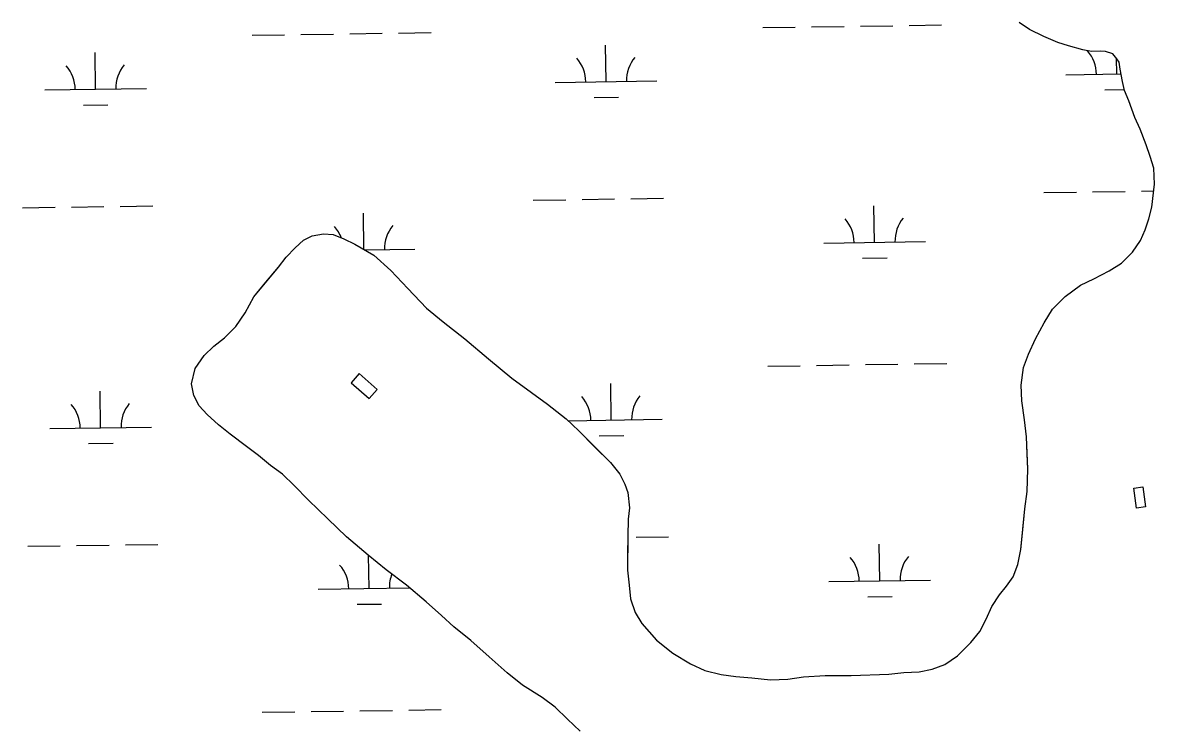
# Model space of a CAD drawing. Extents: x 3807117 to 3845308, y 337856 to 363736.
# Drawn here: x 3822150 to 3823262, y 358204 to 358894 of the extents above; entities that cross this region are included whole.
import ezdxf

# ---------------------------------------------------------------- set-up
doc = ezdxf.new("R2010")
doc.units = 0
for name, color, linetype in [('V-CHAN-DOCK', 7, 'Continuous'), ('V-TOPO-SHOR', 7, 'Continuous'), ('V-WETL-SWMP', 7, 'Continuous')]:
    doc.layers.add(name, color=color, linetype=linetype)

msp = doc.modelspace()

# ---------------------------------------------------------------- linework, layer by layer
at = {"layer": 'V-CHAN-DOCK'}
for points in [[(3822472.5, 358540), (3822490.3, 358524.4), (3822498.2, 358533.4), (3822480.4, 358549)], [(3823250.8, 358437.5), (3823253.4, 358417.9), (3823244.5, 358416.6), (3823241.8, 358436.2)]]:
    msp.add_lwpolyline(points, close=True, dxfattribs=at)
at = {"layer": 'V-TOPO-SHOR'}
for points in [[(3822465.5, 358681.3), (3822476.3, 358676.2), (3822494.9, 358665.2), (3822511.5, 358650.3), (3822528.2, 358632.4), (3822546.7, 358613.2), (3822563, 358599.9), (3822584.2, 358583.1), (3822607.5, 358563.5), (3822630.7, 358544.4), (3822650, 358530.3), (3822665.5, 358518.9), (3822684.1, 358504.4), (3822696.5, 358492.7), (3822711.9, 358477.1), (3822727.4, 358461.4), (3822736.6, 358450.1), (3822741.6, 358440.4), (3822744.7, 358432.2), (3822746.2, 358417), (3822745, 358405.8), (3822744.5, 358389.1), (3822744.4, 358371.6), (3822744.3, 358355.6), (3822745.8, 358340.9), (3822747.3, 358327.6), (3822751.8, 358314), (3822758.4, 358303.5), (3822772.7, 358287.1), (3822788.9, 358274.2), (3822806, 358263.6), (3822820.3, 358257.3), (3822836.2, 358253.3), (3822850.6, 358251.3), (3822866.5, 358250), (3822884.8, 358248), (3822901.9, 358248.7), (3822917.1, 358250.9), (3822938.4, 358252.4), (3822964.1, 358252.2), (3823001, 358253.6), (3823015.8, 358255.1), (3823031, 358255.8), (3823043.8, 358258.4), (3823056.3, 358263), (3823068.7, 358271.5), (3823081.6, 358284.6), (3823090.6, 358295.5), (3823096.9, 358307.5), (3823102.4, 358319.9), (3823109.9, 358331.5), (3823116.9, 358340), (3823123.2, 358349.3), (3823127.9, 358361.3), (3823130.7, 358376.1), (3823132.4, 358392), (3823134.8, 358416.1), (3823136.9, 358433.2), (3823137.8, 358455), (3823137.1, 358470.1), (3823136.4, 358486.8), (3823134.5, 358503.5), (3823131.9, 358522.2), (3823131.2, 358537.4), (3823133.6, 358554.9), (3823138.4, 358568), (3823145.1, 358583.2), (3823153.7, 358598.7), (3823161.9, 358612.2), (3823174.4, 358624.6), (3823189.6, 358635.8), (3823202.5, 358641.9), (3823217.7, 358650), (3823229.8, 358657.3), (3823240.7, 358668.2), (3823248.6, 358679.8), (3823252.9, 358690.2), (3823256.8, 358701.1), (3823259.6, 358712.4), (3823262.1, 358734.9), (3823261.4, 358750.8), (3823258, 358762.1), (3823254.1, 358773.8), (3823248, 358789), (3823243, 358800.7), (3823236.9, 358817), (3823232.7, 358827.1), (3823230.8, 358836.1), (3823228.5, 358848.2), (3823227.4, 358854.8), (3823225.1, 358858.3), (3823221.2, 358863), (3823214.2, 358865.3), (3823208.8, 358865.8), (3823200.2, 358865.4), (3823191.7, 358867), (3823177.7, 358871), (3823167.2, 358874.1), (3823153.3, 358880), (3823139.3, 358887.1), (3823129.2, 358893.8)], [(3822697.7, 358197.6), (3822685.2, 358209.4), (3822673.2, 358221.2), (3822660.4, 358230.6), (3822641.1, 358242.7), (3822626, 358254.8), (3822608.2, 358270.5), (3822590.4, 358286.5), (3822573.4, 358300.2), (3822561.4, 358311.2), (3822546.3, 358324.5), (3822527, 358340.9), (3822507.2, 358356.1), (3822489.4, 358370.6), (3822468.1, 358388.6), (3822449.6, 358406.2), (3822430.6, 358424.6), (3822416.7, 358439), (3822405.1, 358450), (3822393.5, 358458.6), (3822381.5, 358468.4), (3822369.9, 358477.4), (3822353.7, 358489.5), (3822342.4, 358498.5), (3822331.2, 358508.7), (3822323.1, 358517.3), (3822318.1, 358527.4), (3822315.8, 358538.7), (3822319.4, 358553.8), (3822328, 358566.6), (3822337.8, 358575.9), (3822348.3, 358584), (3822359.3, 358595.2), (3822368.3, 358608.7), (3822376.9, 358624.2), (3822388.7, 358638.6), (3822401.2, 358653.6), (3822408.6, 358663.3), (3822417.6, 358672.6), (3822425.8, 358679.9), (3822434.4, 358684.2), (3822445.3, 358686.4), (3822455, 358685.6), (3822465.5, 358681.3)]]:
    msp.add_lwpolyline(points, dxfattribs=at)
at = {"layer": 'V-WETL-SWMP'}
for p, q in [((3822925.1, 358889.6), (3822957.1, 358890.1)), ((3822973.1, 358890.3), (3823005.1, 358890.8)), ((3823021.1, 358891.1), (3823053, 358891.5)), ((3823139.3, 358887.1), (3823129.2, 358893.8)), ((3822375.2, 358881.4), (3822407.2, 358881.9)), ((3822423.2, 358882.1), (3822455.2, 358882.6)), ((3822471.2, 358882.8), (3822503.2, 358883.3)), ((3822519.2, 358883.5), (3822551.2, 358884)), ((3822877.1, 358888.9), (3822909.1, 358889.4)), ((3823153.3, 358880), (3823139.3, 358887.1)), ((3823167.2, 358874.1), (3823153.3, 358880)), ((3822723.3, 358835.8), (3822722.7, 358871.8)), ((3823177.7, 358871), (3823167.2, 358874.1)), ((3823191.7, 358867), (3823177.7, 358871)), ((3822221.4, 358828.3), (3822220.9, 358864.3)), ((3823200.2, 358865.4), (3823191.7, 358867)), ((3823208.8, 358865.8), (3823200.2, 358865.4)), ((3823214.2, 358865.3), (3823208.8, 358865.8)), ((3823221.2, 358863), (3823214.2, 358865.3)), ((3823225.1, 358858.3), (3823221.2, 358863)), ((3823225.1, 358843.4), (3823224.9, 358858.5)), ((3823227.4, 358854.8), (3823225.1, 358858.3)), ((3823228.5, 358848.2), (3823227.4, 358854.8)), ((3823230.8, 358836.1), (3823228.5, 358848.2)), ((3822673.3, 358835.1), (3822773.2, 358836.6)), ((3823175.1, 358842.6), (3823229.4, 358843.4)), ((3823232.7, 358827.1), (3823230.8, 358836.1)), ((3822171.4, 358827.6), (3822271.4, 358829.1)), ((3823213.3, 358827.8), (3823232.5, 358828)), ((3823236.9, 358817), (3823232.7, 358827.1)), ((3822209.6, 358812.7), (3822233.6, 358813.1)), ((3822711.5, 358820.2), (3822735.5, 358820.6)), ((3823243, 358800.7), (3823236.9, 358817)), ((3823248, 358789), (3823243, 358800.7)), ((3823254.1, 358773.8), (3823248, 358789)), ((3823258, 358762.1), (3823254.1, 358773.8)), ((3823261.4, 358750.8), (3823258, 358762.1)), ((3823262.1, 358734.9), (3823261.4, 358750.8)), ((3823259.6, 358712.4), (3823262.1, 358734.9)), ((3823153.4, 358726.8), (3823185.4, 358727.3)), ((3823201.4, 358727.6), (3823233.4, 358728)), ((3823249.4, 358728.3), (3823261.4, 358728.5)), ((3822149.7, 358711.8), (3822181.7, 358712.3)), ((3822197.7, 358712.5), (3822229.7, 358713)), ((3822245.7, 358713.2), (3822277.7, 358713.7)), ((3822651.6, 358719.3), (3822683.6, 358719.8)), ((3822699.6, 358720), (3822731.6, 358720.5)), ((3822747.6, 358720.8), (3822779.6, 358721.2)), ((3822987.1, 358677.9), (3822986.5, 358713.9)), ((3823256.8, 358701.1), (3823259.6, 358712.4)), ((3822485.2, 358670.9), (3822484.7, 358706.4)), ((3823252.9, 358690.2), (3823256.8, 358701.1)), ((3823248.6, 358679.8), (3823252.9, 358690.2)), ((3822417.6, 358672.6), (3822425.8, 358679.9)), ((3822425.8, 358679.9), (3822434.4, 358684.2)), ((3822434.4, 358684.2), (3822445.3, 358686.4)), ((3822445.3, 358686.4), (3822455, 358685.6)), ((3822455, 358685.6), (3822465.5, 358681.3)), ((3822465.5, 358681.3), (3822476.3, 358676.2)), ((3822937.1, 358677.2), (3823037.1, 358678.7)), ((3823240.7, 358668.1), (3823248.6, 358679.8)), ((3822408.6, 358663.3), (3822417.6, 358672.6)), ((3822476.3, 358676.2), (3822494.9, 358665.2)), ((3822486.1, 358670.4), (3822535.2, 358671.1)), ((3823229.8, 358657.3), (3823240.7, 358668.1)), ((3822401.2, 358653.6), (3822408.6, 358663.3)), ((3822494.9, 358665.2), (3822511.5, 358650.3)), ((3822975.3, 358662.3), (3822999.3, 358662.7)), ((3823217.7, 358650), (3823229.8, 358657.3)), ((3822376.9, 358624.2), (3822401.2, 358653.6)), ((3822511.5, 358650.3), (3822528.2, 358632.4)), ((3823202.5, 358641.9), (3823217.7, 358650)), ((3823174.4, 358624.6), (3823189.6, 358635.8)), ((3823189.6, 358635.8), (3823202.5, 358641.9)), ((3822368.3, 358608.7), (3822376.9, 358624.2)), ((3822528.2, 358632.4), (3822546.7, 358613.2)), ((3823161.9, 358612.2), (3823174.4, 358624.6)), ((3822546.7, 358613.2), (3822563, 358599.9)), ((3823153.7, 358598.7), (3823161.9, 358612.2)), ((3822359.3, 358595.2), (3822368.3, 358608.7)), ((3822348.3, 358584), (3822359.3, 358595.2)), ((3822563, 358599.9), (3822584.2, 358583.1)), ((3823145.1, 358583.2), (3823153.7, 358598.7)), ((3822337.8, 358575.9), (3822348.3, 358584)), ((3822584.2, 358583.1), (3822607.5, 358563.5)), ((3823138.4, 358568), (3823145.1, 358583.2)), ((3822328, 358566.6), (3822337.8, 358575.9)), ((3823133.6, 358554.9), (3823138.4, 358568)), ((3822319.4, 358553.8), (3822328, 358566.6)), ((3822607.5, 358563.5), (3822630.7, 358544.4)), ((3822882.1, 358556.3), (3822914, 358556.7)), ((3822930, 358557), (3822962, 358557.5)), ((3822978, 358557.7), (3823010, 358558.2)), ((3823026, 358558.4), (3823058, 358558.9)), ((3822315.8, 358538.7), (3822319.4, 358553.8)), ((3823131.2, 358537.4), (3823133.6, 358554.9)), ((3822318.1, 358527.4), (3822315.8, 358538.7)), ((3822630.7, 358544.4), (3822665.5, 358518.9)), ((3822728.2, 358503.2), (3822727.7, 358539.2)), ((3823131.9, 358522.2), (3823131.2, 358537.4)), ((3822226.4, 358495.7), (3822225.8, 358531.7)), ((3822323.1, 358517.3), (3822318.1, 358527.4)), ((3822331.2, 358508.7), (3822323.1, 358517.3)), ((3822665.5, 358518.9), (3822684.1, 358504.4)), ((3823134.5, 358503.5), (3823131.9, 358522.2)), ((3822342.4, 358498.5), (3822331.2, 358508.7)), ((3822684.1, 358504.4), (3822696.5, 358492.7)), ((3822686, 358502.6), (3822778.2, 358504)), ((3823136.4, 358486.8), (3823134.5, 358503.5)), ((3822176.4, 358494.9), (3822276.4, 358496.4)), ((3822353.7, 358489.5), (3822342.4, 358498.5)), ((3822369.9, 358477.4), (3822353.7, 358489.5)), ((3822696.5, 358492.7), (3822727.4, 358461.4)), ((3822214.6, 358480.1), (3822238.6, 358480.4)), ((3822716.5, 358487.6), (3822740.5, 358488)), ((3823137.8, 358455), (3823136.4, 358486.8)), ((3822381.5, 358468.4), (3822369.9, 358477.4)), ((3822393.5, 358458.6), (3822381.5, 358468.4)), ((3822405.1, 358450), (3822393.5, 358458.6)), ((3822727.4, 358461.4), (3822736.6, 358450.1)), ((3822416.7, 358439), (3822405.1, 358450)), ((3822736.6, 358450.1), (3822741.6, 358440.4)), ((3823136.9, 358433.2), (3823137.8, 358455)), ((3822430.6, 358424.6), (3822416.7, 358439)), ((3822741.6, 358440.4), (3822744.7, 358432.2)), ((3822449.6, 358406.2), (3822430.6, 358424.6)), ((3822744.7, 358432.2), (3822746.2, 358417)), ((3823134.8, 358416.1), (3823136.9, 358433.2)), ((3822746.2, 358417), (3822745, 358405.8)), ((3823130.7, 358376.1), (3823134.8, 358416.1)), ((3822468.1, 358388.6), (3822449.6, 358406.2)), ((3822745, 358405.8), (3822744.5, 358389.1)), ((3822744.5, 358389.1), (3822744.3, 358355.6)), ((3822154.7, 358379.2), (3822186.7, 358379.6)), ((3822202.7, 358379.9), (3822234.7, 358380.4)), ((3822250.7, 358380.6), (3822282.7, 358381.1)), ((3822489.4, 358370.6), (3822468.1, 358388.6)), ((3822752.6, 358388.1), (3822784.6, 358388.6)), ((3822992.1, 358345.3), (3822991.5, 358381.3)), ((3822507.2, 358356.1), (3822489.4, 358370.6)), ((3822490.2, 358337.8), (3822489.7, 358370.4)), ((3823127.9, 358361.3), (3823130.7, 358376.1)), ((3822527, 358340.9), (3822507.2, 358356.1)), ((3822744.3, 358355.6), (3822745.8, 358340.9)), ((3823123.2, 358349.3), (3823127.9, 358361.3)), ((3822942.1, 358344.5), (3823042.1, 358346)), ((3823116.9, 358340), (3823123.2, 358349.3)), ((3822440.2, 358337), (3822529.9, 358338.4)), ((3822546.3, 358324.5), (3822527, 358340.9)), ((3822745.8, 358340.9), (3822747.3, 358327.6)), ((3823109.9, 358331.5), (3823116.9, 358340)), ((3822478.4, 358322.2), (3822502.4, 358322.5)), ((3822561.4, 358311.2), (3822546.3, 358324.5)), ((3822747.3, 358327.6), (3822751.8, 358314)), ((3822980.3, 358329.7), (3823004.3, 358330)), ((3823102.4, 358319.9), (3823109.9, 358331.5)), ((3822573.4, 358300.2), (3822561.4, 358311.2)), ((3822751.8, 358314), (3822758.4, 358303.5)), ((3823096.9, 358307.5), (3823102.4, 358319.9)), ((3822590.4, 358286.5), (3822573.4, 358300.2)), ((3822758.4, 358303.5), (3822772.7, 358287.1)), ((3823090.6, 358295.5), (3823096.9, 358307.5)), ((3823081.6, 358284.6), (3823090.6, 358295.5)), ((3822608.2, 358270.5), (3822590.4, 358286.5)), ((3822772.7, 358287.1), (3822788.9, 358274.2)), ((3823068.7, 358271.5), (3823081.6, 358284.6)), ((3822626, 358254.8), (3822608.2, 358270.5)), ((3822788.9, 358274.2), (3822806, 358263.6)), ((3823056.3, 358263), (3823068.7, 358271.5)), ((3822806, 358263.6), (3822820.3, 358257.3)), ((3822820.3, 358257.3), (3822836.2, 358253.3)), ((3823015.8, 358255.1), (3823031, 358255.8)), ((3823031, 358255.8), (3823043.8, 358258.4)), ((3823043.8, 358258.4), (3823056.3, 358263)), ((3822641.1, 358242.7), (3822626, 358254.8)), ((3822836.2, 358253.3), (3822850.6, 358251.3)), ((3822850.6, 358251.3), (3822866.5, 358250)), ((3822866.5, 358250), (3822884.8, 358248)), ((3822884.8, 358248), (3822901.9, 358248.7)), ((3822901.9, 358248.7), (3822917.1, 358250.9)), ((3822917.1, 358250.9), (3822938.4, 358252.4)), ((3822938.4, 358252.4), (3822964.1, 358252.2)), ((3822964.1, 358252.2), (3823001, 358253.6)), ((3823001, 358253.6), (3823015.8, 358255.1)), ((3822660.4, 358230.6), (3822641.1, 358242.7)), ((3822673.2, 358221.2), (3822660.4, 358230.6)), ((3822385.2, 358216.1), (3822417.2, 358216.6)), ((3822433.2, 358216.8), (3822465.2, 358217.3)), ((3822481.2, 358217.5), (3822513.2, 358218)), ((3822529.2, 358218.3), (3822561.2, 358218.7)), ((3822685.2, 358209.4), (3822673.2, 358221.2)), ((3822697.7, 358197.6), (3822685.2, 358209.4))]:
    msp.add_line(p, q, dxfattribs=at)
for centre, start, end in [((3822668, 358835.5), 0.0865, 41.6302), ((3822778.5, 358837.1), 140.0865, 181.6302), ((3823169.9, 358843), 0.0865, 40.9476), ((3822166.2, 358828), 0.0865, 41.6302), ((3822276.6, 358829.6), 140.0865, 181.6302), ((3822931.8, 358677.6), 0.0865, 41.6302), ((3823042.3, 358679.2), 140.0865, 181.6302), ((3822430, 358670), 20.3123, 41.6302), ((3822540.5, 358671.7), 140.0865, 181.6302), ((3822673, 358502.9), 0.0865, 41.6302), ((3822783.5, 358504.5), 140.0865, 181.6302), ((3822171.1, 358495.3), 0.0865, 41.6302), ((3822281.6, 358497), 140.0865, 181.6302), ((3822936.8, 358344.9), 0.0865, 41.6302), ((3823047.3, 358346.6), 140.0865, 181.6302), ((3822435, 358337.4), 0.0865, 41.6302), ((3822545.4, 358339.1), 158.5382, 181.6302)]:
    msp.add_arc(centre, 35.2, start, end, dxfattribs=at)

doc.saveas('drawing.dxf')
